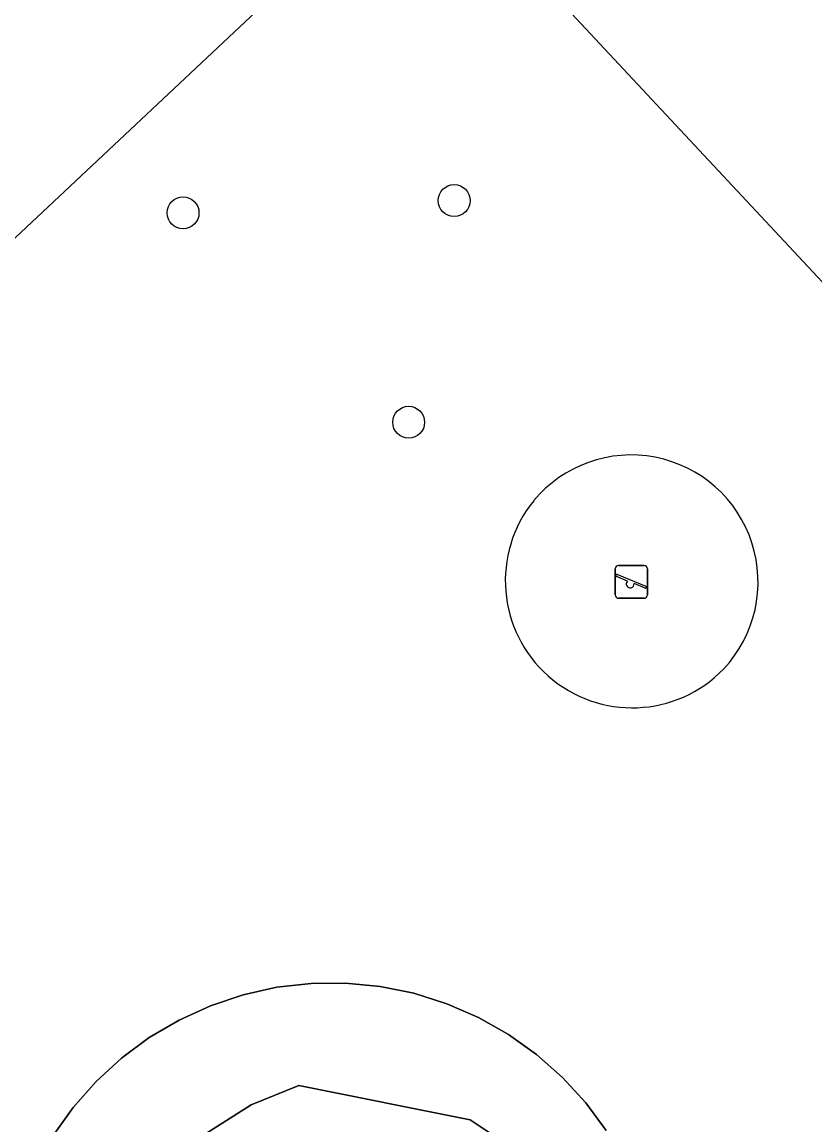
# Model space of a CAD drawing. Extents: x 157445 to 158888, y 383061 to 384688.
# Drawn here: x 158098.47 to 158122.79, y 384144.41 to 384178.22 of the extents above; entities that cross this region are included whole.
import ezdxf

# ---------------------------------------------------------------- set-up
doc = ezdxf.new("R2010")
doc.units = 0
for name, color, linetype in [('IMGEO_Boom', 7, 'Continuous'), ('IMGEO_Groenvoorziening', 7, 'Continuous'), ('IMGEO_Speelvoorziening', 7, 'Continuous'), ('IMGEO_Terreindeel_zand', 7, 'Continuous'), ('IMGEO_Voetpad_halfverhard', 7, 'Continuous'), ('IMGEO_Voetpad_open', 7, 'Continuous')]:
    doc.layers.add(name, color=color, linetype=linetype)

msp = doc.modelspace()

# ---------------------------------------------------------------- linework, layer by layer
at = {"layer": 'IMGEO_Boom'}
for centre in [(158111.723, 384172.742), (158103.407, 384172.367), (158110.327, 384165.948)]:
    msp.add_circle(centre, 0.489, dxfattribs=at)
at = {"layer": 'IMGEO_Groenvoorziening'}
for points in [[(158110.819, 384183.299), (158110.84, 384183.421), (158060.005, 384135.709), (158108.144, 384084.208), (158158.849, 384131.917)], [(158112.529, 384134.589), (158109.427, 384133.335), (158107.598, 384133.049), (158102.506, 384134.482), (158101.233, 384137.205), (158101.654, 384141.035), (158102.228, 384142.439), (158103.146, 384143.528), (158105.498, 384145.019), (158106.961, 384145.62), (158112.21, 384144.56), (158113.042, 384144.016), (158113.415, 384143.328), (158113.673, 384140.118), (158113.615, 384137.224)]]:
    msp.add_lwpolyline(points, close=True, dxfattribs=at)
for points in [[(158116.388, 384144.233), (158115.759, 384145.084), (158115.043, 384145.864), (158114.251, 384146.566), (158113.389, 384147.18), (158112.467, 384147.702), (158111.496, 384148.124), (158110.487, 384148.442), (158109.449, 384148.653), (158108.395, 384148.755), (158107.337, 384148.745), (158106.285, 384148.625), (158105.251, 384148.396), (158104.247, 384148.06), (158103.284, 384147.621), (158102.372, 384147.084), (158101.521, 384146.454), (158100.74, 384145.739), (158100.039, 384144.946), (158099.424, 384144.084)], [(158099.424, 384144.084), (158100.039, 384144.946), (158100.74, 384145.739), (158101.521, 384146.454), (158102.372, 384147.084), (158103.284, 384147.621), (158104.247, 384148.06), (158105.251, 384148.396), (158106.285, 384148.625), (158107.337, 384148.745), (158108.395, 384148.755), (158109.449, 384148.653), (158110.487, 384148.442), (158111.496, 384148.124), (158112.467, 384147.702), (158113.389, 384147.18), (158114.251, 384146.566), (158115.043, 384145.864), (158115.759, 384145.084), (158116.388, 384144.233)]]:
    msp.add_lwpolyline(points, dxfattribs=at)
for centre, radius, start, end in [((158117.154, 384161.052), 3.892, 316.8154, 140.1866), ((158117.186, 384161.088), 3.894, 140.908, 316.0939)]:
    msp.add_arc(centre, radius, start, end, dxfattribs=at)
at = {"layer": 'IMGEO_Speelvoorziening'}
for p, q in [((158116.659, 384160.652), (158116.659, 384161.452)), ((158116.659, 384161.452), (158116.659, 384160.652)), ((158116.759, 384161.552), (158117.549, 384161.552)), ((158117.549, 384161.552), (158116.759, 384161.552)), ((158117.649, 384161.452), (158117.649, 384160.652)), ((158117.649, 384160.652), (158117.649, 384161.452)), ((158117.042, 384161.08), (158116.703, 384161.217)), ((158116.728, 384161.277), (158117.604, 384160.924)), ((158117.58, 384160.864), (158117.24, 384161.001)), ((158117.549, 384160.552), (158116.759, 384160.552)), ((158116.759, 384160.552), (158117.549, 384160.552))]:
    msp.add_line(p, q, dxfattribs=at)
for centre, radius, start, end in [((158116.759, 384161.452), 0.1, 90, 180), ((158116.759, 384161.452), 0.1, 90, 180), ((158117.549, 384161.452), 0.1, 0, 90), ((158117.549, 384161.452), 0.1, 360, 90), ((158116.716, 384161.247), 0.0327, 68.078, 248.078), ((158117.121, 384160.99), 0.12, 130.9928, 5.1632), ((158117.592, 384160.894), 0.0327, 248.078, 68.078), ((158116.759, 384160.652), 0.1, 180, 270), ((158116.759, 384160.652), 0.1, 180, 270), ((158117.549, 384160.652), 0.1, 270, 0), ((158117.549, 384160.652), 0.1, 270, 0)]:
    msp.add_arc(centre, radius, start, end, dxfattribs=at)
at = {"layer": 'IMGEO_Terreindeel_zand'}
msp.add_lwpolyline([(158112.529, 384134.589), (158113.615, 384137.224), (158113.673, 384140.118), (158113.415, 384143.328), (158113.042, 384144.016), (158112.21, 384144.56), (158106.961, 384145.62), (158105.498, 384145.019), (158103.146, 384143.528), (158102.228, 384142.439), (158101.654, 384141.035), (158101.233, 384137.205), (158102.506, 384134.482), (158107.598, 384133.049), (158109.427, 384133.335)], close=True, dxfattribs=at)
for centre, radius, start, end in [((158117.154, 384161.052), 3.892, 316.8154, 140.1866), ((158117.186, 384161.088), 3.894, 140.908, 316.0939)]:
    msp.add_arc(centre, radius, start, end, dxfattribs=at)
at = {"layer": 'IMGEO_Voetpad_halfverhard'}
msp.add_lwpolyline([(158060.005, 384135.709), (158110.84, 384183.421)], dxfattribs=at)
at = {"layer": 'IMGEO_Voetpad_open'}
msp.add_lwpolyline([(158118.204, 384182.128), (158117.703, 384182.663), (158114.178, 384186.647), (158110.84, 384183.421), (158110.819, 384183.299), (158158.849, 384131.917), (158162.435, 384135.235), (158159.795, 384138.038), (158154.391, 384143.573), (158152.106, 384145.981), (158166.474, 384159.473), (158176.616, 384148.426), (158180.104, 384151.635), (158177.871, 384154.019), (158131.915, 384203.057), (158128.452, 384199.853), (158132.779, 384195.343), (158135.468, 384192.478), (158128.047, 384185.51), (158124.02, 384181.729), (158121.479, 384179.343), (158121.126, 384179.011)], close=True, dxfattribs=at)

doc.saveas('drawing.dxf')
